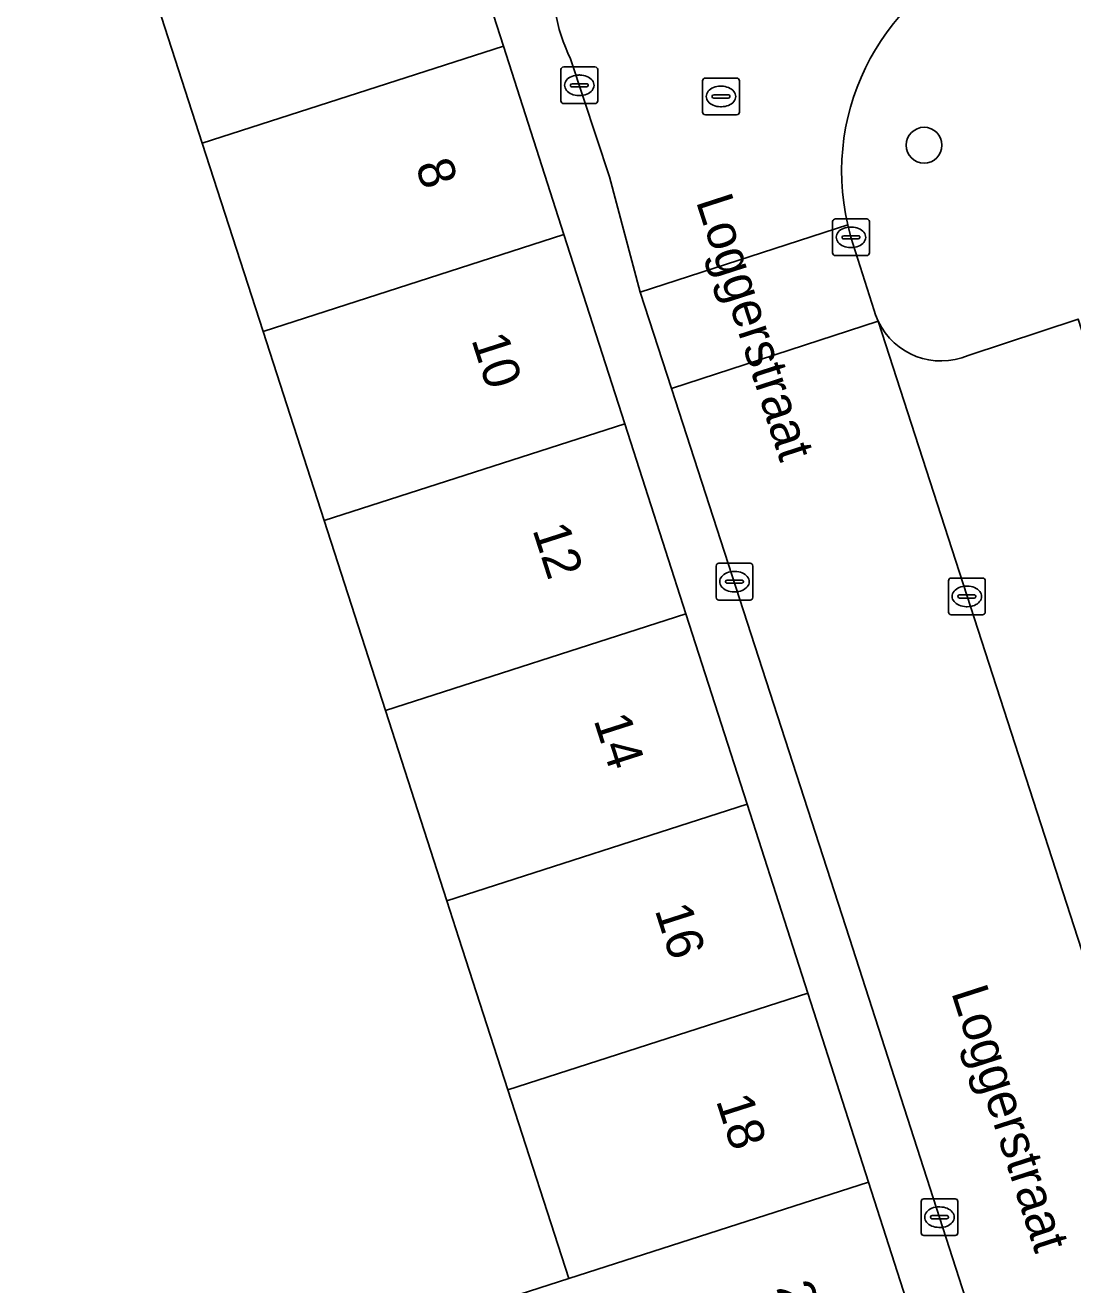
# Model space of a CAD drawing. Extents: x 159371 to 159986, y 382987 to 383597.
# Drawn here: x 159562.12 to 159590.67, y 383240.55 to 383274.88 of the extents above; entities that cross this region are included whole.
import ezdxf

# ---------------------------------------------------------------- set-up
doc = ezdxf.new("R2010")
doc.units = 0
for name, color, linetype in [('IMGEO_Boom', 7, 'Continuous'), ('IMGEO_Erf', 7, 'Continuous'), ('IMGEO_Kolk', 7, 'Continuous'), ('IMGEO_Openbare_ruimte_label', 7, 'Continuous'), ('IMGEO_Pand', 7, 'Continuous'), ('IMGEO_Pand_nummerreeks', 7, 'Continuous'), ('IMGEO_Parkeervlak_open', 7, 'Continuous'), ('IMGEO_Rijbaan_lokaal_open', 7, 'Continuous'), ('IMGEO_Rioolput', 7, 'Continuous'), ('IMGEO_Voetpad_open', 7, 'Continuous')]:
    doc.layers.add(name, color=color, linetype=linetype)

msp = doc.modelspace()

# ---------------------------------------------------------------- linework, layer by layer
at = {"layer": 'IMGEO_Boom'}
msp.add_circle((159586.612, 383271.606), 0.489, dxfattribs=at)
at = {"layer": 'IMGEO_Erf'}
msp.add_lwpolyline([(159574, 383239.779), (159576.933, 383240.724), (159575.274, 383245.865), (159573.939, 383250), (159573.612, 383251.014), (159571.937, 383256.202), (159570.266, 383261.38), (159568.603, 383266.531), (159566.947, 383271.661), (159565.282, 383276.82), (159563.625, 383281.952), (159562.668, 383284.918), (159560.895, 383284.428)], dxfattribs=at)
at = {"layer": 'IMGEO_Kolk'}
for p, q in [((159576.795, 383273.74), (159577.647, 383273.74)), ((159576.72, 383272.814), (159576.72, 383273.666)), ((159577.208, 383273.52), (159577.233, 383273.52)), ((159577.721, 383273.666), (159577.721, 383272.814)), ((159576.979, 383273.234), (159576.979, 383273.246)), ((159577.417, 383273.197), (159577.019, 383273.197)), ((159577.022, 383273.283), (159577.42, 383273.283)), ((159577.463, 383273.246), (159577.463, 383273.234)), ((159577.647, 383272.74), (159576.795, 383272.74)), ((159577.231, 383272.96), (159577.206, 383272.96)), ((159584.197, 383269.598), (159585.049, 383269.598)), ((159584.122, 383268.672), (159584.122, 383269.524)), ((159584.61, 383269.378), (159584.635, 383269.378)), ((159585.123, 383269.524), (159585.123, 383268.672)), ((159584.381, 383269.092), (159584.381, 383269.104)), ((159584.819, 383269.055), (159584.421, 383269.055)), ((159584.424, 383269.141), (159584.822, 383269.141)), ((159584.865, 383269.104), (159584.865, 383269.092)), ((159585.049, 383268.598), (159584.197, 383268.598)), ((159584.633, 383268.818), (159584.608, 383268.818)), ((159580.947, 383259.288), (159580.947, 383260.14)), ((159581.022, 383260.214), (159581.874, 383260.214)), ((159581.435, 383259.994), (159581.46, 383259.994)), ((159581.948, 383260.14), (159581.948, 383259.288)), ((159581.206, 383259.708), (159581.206, 383259.72)), ((159581.644, 383259.671), (159581.246, 383259.671)), ((159581.249, 383259.757), (159581.647, 383259.757)), ((159581.69, 383259.72), (159581.69, 383259.708)), ((159587.278, 383258.885), (159587.278, 383259.737)), ((159587.353, 383259.811), (159588.205, 383259.811)), ((159588.279, 383259.737), (159588.279, 383258.885)), ((159581.458, 383259.434), (159581.433, 383259.434)), ((159587.537, 383259.305), (159587.537, 383259.317)), ((159587.58, 383259.354), (159587.978, 383259.354)), ((159587.766, 383259.591), (159587.791, 383259.591)), ((159588.021, 383259.317), (159588.021, 383259.305)), ((159581.874, 383259.214), (159581.022, 383259.214)), ((159587.975, 383259.268), (159587.577, 383259.268)), ((159587.789, 383259.031), (159587.764, 383259.031)), ((159588.205, 383258.811), (159587.353, 383258.811)), ((159586.532, 383241.971), (159586.532, 383242.823)), ((159586.607, 383242.897), (159587.459, 383242.897)), ((159587.533, 383242.823), (159587.533, 383241.971)), ((159587.02, 383242.677), (159587.045, 383242.677)), ((159586.791, 383242.391), (159586.791, 383242.403)), ((159587.229, 383242.354), (159586.831, 383242.354)), ((159586.834, 383242.44), (159587.232, 383242.44)), ((159587.275, 383242.403), (159587.275, 383242.391)), ((159587.459, 383241.897), (159586.607, 383241.897)), ((159587.043, 383242.117), (159587.018, 383242.117))]:
    msp.add_line(p, q, dxfattribs=at)
for points in [[(159576.795, 383273.74), (159577.647, 383273.74)], [(159576.72, 383272.814), (159576.72, 383273.666)], [(159577.721, 383273.666), (159577.721, 383272.814)], [(159577.647, 383272.74), (159576.795, 383272.74)], [(159584.197, 383269.598), (159585.049, 383269.598)], [(159584.122, 383268.672), (159584.122, 383269.524)], [(159585.123, 383269.524), (159585.123, 383268.672)], [(159585.049, 383268.598), (159584.197, 383268.598)], [(159580.947, 383259.288), (159580.947, 383260.14)], [(159581.022, 383260.214), (159581.874, 383260.214)], [(159581.948, 383260.14), (159581.948, 383259.288)], [(159587.278, 383258.885), (159587.278, 383259.737)], [(159587.353, 383259.811), (159588.205, 383259.811)], [(159588.279, 383259.737), (159588.279, 383258.885)], [(159581.874, 383259.214), (159581.022, 383259.214)], [(159588.205, 383258.811), (159587.353, 383258.811)], [(159586.532, 383241.971), (159586.532, 383242.823)], [(159586.607, 383242.897), (159587.459, 383242.897)], [(159587.533, 383242.823), (159587.533, 383241.971)], [(159587.459, 383241.897), (159586.607, 383241.897)]]:
    msp.add_lwpolyline(points, dxfattribs=at)
for centre, radius, start, end in [((159576.797, 383273.664), 0.0765, 91.552, 178.448), ((159576.797, 383273.664), 0.0765, 91.552, 178.448), ((159577.645, 383273.664), 0.0765, 1.552, 88.448), ((159577.645, 383273.664), 0.0765, 1.552, 88.448), ((159577.019, 383273.243), 0.0403, 85.8775, 175.7526), ((159577.016, 383273.233), 0.0366, 178.938, 274.7102), ((159577.42, 383273.24), 0.043, 264.8664, 352.4533), ((159577.424, 383273.245), 0.0386, 1.7309, 96.639), ((159576.797, 383272.816), 0.0765, 181.552, 268.448), ((159576.797, 383272.816), 0.0765, 181.552, 268.448), ((159577.645, 383272.816), 0.0765, 271.552, 358.448), ((159577.645, 383272.816), 0.0765, 271.552, 358.448), ((159584.199, 383269.522), 0.0765, 91.552, 178.448), ((159584.199, 383269.522), 0.0765, 91.552, 178.448), ((159585.047, 383269.522), 0.0765, 1.552, 88.448), ((159585.047, 383269.522), 0.0765, 1.552, 88.448), ((159584.421, 383269.101), 0.0403, 85.8775, 175.7526), ((159584.418, 383269.091), 0.0366, 178.938, 274.7102), ((159584.822, 383269.098), 0.043, 264.8664, 352.4533), ((159584.826, 383269.103), 0.0386, 1.7309, 96.639), ((159584.199, 383268.674), 0.0765, 181.552, 268.448), ((159584.199, 383268.674), 0.0765, 181.552, 268.448), ((159585.047, 383268.674), 0.0765, 271.552, 358.448), ((159585.047, 383268.674), 0.0765, 271.552, 358.448), ((159581.024, 383260.138), 0.0765, 91.552, 178.448), ((159581.024, 383260.138), 0.0765, 91.552, 178.448), ((159581.872, 383260.138), 0.0765, 1.552, 88.448), ((159581.872, 383260.138), 0.0765, 1.552, 88.448), ((159581.246, 383259.717), 0.0403, 85.8775, 175.7526), ((159581.243, 383259.707), 0.0366, 178.938, 274.7102), ((159581.647, 383259.714), 0.043, 264.8664, 352.4533), ((159581.651, 383259.719), 0.0386, 1.7309, 96.639), ((159587.355, 383259.735), 0.0765, 91.552, 178.448), ((159587.355, 383259.735), 0.0765, 91.552, 178.448), ((159588.203, 383259.735), 0.0765, 1.552, 88.448), ((159588.203, 383259.735), 0.0765, 1.552, 88.448), ((159587.577, 383259.314), 0.0403, 85.8775, 175.7526), ((159587.574, 383259.304), 0.0366, 178.938, 274.7102), ((159587.978, 383259.311), 0.043, 264.8664, 352.4533), ((159587.982, 383259.316), 0.0386, 1.7309, 96.639), ((159581.024, 383259.29), 0.0765, 181.552, 268.448), ((159581.024, 383259.29), 0.0765, 181.552, 268.448), ((159581.872, 383259.29), 0.0765, 271.552, 358.448), ((159581.872, 383259.29), 0.0765, 271.552, 358.448), ((159587.355, 383258.887), 0.0765, 181.552, 268.448), ((159587.355, 383258.887), 0.0765, 181.552, 268.448), ((159588.203, 383258.887), 0.0765, 271.552, 358.448), ((159588.203, 383258.887), 0.0765, 271.552, 358.448), ((159586.609, 383242.821), 0.0765, 91.552, 178.448), ((159586.609, 383242.821), 0.0765, 91.552, 178.448), ((159587.457, 383242.821), 0.0765, 1.552, 88.448), ((159587.457, 383242.821), 0.0765, 1.552, 88.448), ((159586.831, 383242.4), 0.0403, 85.8775, 175.7526), ((159586.828, 383242.39), 0.0366, 178.938, 274.7102), ((159587.232, 383242.397), 0.043, 264.8664, 352.4533), ((159587.236, 383242.402), 0.0386, 1.7309, 96.639), ((159586.609, 383241.973), 0.0765, 181.552, 268.448), ((159586.609, 383241.973), 0.0765, 181.552, 268.448), ((159587.457, 383241.973), 0.0765, 271.552, 358.448), ((159587.457, 383241.973), 0.0765, 271.552, 358.448)]:
    msp.add_arc(centre, radius, start, end, dxfattribs=at)
for centre, major_axis, ratio, start_param, end_param in [((159577.207, 383273.24), (-0.387, 0.002), 0.722429, 4.712389, 7.853982), ((159577.232, 383273.24), (-0.39, 0.002), 0.717154, 1.570796, 4.712389), ((159584.609, 383269.098), (-0.387, 0.002), 0.722429, 4.712389, 7.853982), ((159584.634, 383269.098), (-0.39, 0.002), 0.717154, 1.570796, 4.712389), ((159581.434, 383259.714), (-0.387, 0.002), 0.722429, 4.712389, 7.853982), ((159581.459, 383259.714), (-0.39, 0.002), 0.717154, 1.570796, 4.712389), ((159587.765, 383259.311), (-0.387, 0.002), 0.722429, 4.712389, 7.853982), ((159587.79, 383259.311), (-0.39, 0.002), 0.717154, 1.570796, 4.712389), ((159587.019, 383242.397), (-0.387, 0.002), 0.722429, 4.712389, 7.853982), ((159587.044, 383242.397), (-0.39, 0.002), 0.717154, 1.570796, 4.712389)]:
    msp.add_ellipse(centre, major_axis=major_axis, ratio=ratio, start_param=start_param, end_param=end_param, dxfattribs=at)
at = {"layer": 'IMGEO_Pand'}
for points in [[(159566.947, 383271.661), (159575.151, 383274.304), (159573.492, 383279.466), (159565.282, 383276.82)], [(159566.947, 383271.661), (159568.603, 383266.531), (159576.801, 383269.171), (159575.151, 383274.304)], [(159578.456, 383264.019), (159576.801, 383269.171), (159568.603, 383266.531), (159570.266, 383261.38)], [(159571.937, 383256.202), (159580.121, 383258.838), (159578.456, 383264.019), (159570.266, 383261.38)], [(159571.937, 383256.202), (159573.612, 383251.014), (159581.789, 383253.648), (159580.121, 383258.838)], [(159575.274, 383245.865), (159583.444, 383248.497), (159582.961, 383250), (159581.789, 383253.648), (159573.612, 383251.014), (159573.939, 383250)], [(159575.274, 383245.865), (159576.933, 383240.724), (159585.097, 383243.354), (159583.444, 383248.497)], [(159585.097, 383243.354), (159576.933, 383240.724), (159574, 383239.779), (159575.659, 383234.63), (159578.595, 383235.575), (159586.752, 383238.201)]]:
    msp.add_lwpolyline(points, close=True, dxfattribs=at)
at = {"layer": 'IMGEO_Parkeervlak_open'}
for points in [[(159596.25, 383250), (159591.98, 383263.245), (159590.812, 383266.87), (159587.814, 383265.876)], [(159585.361, 383266.81), (159590.799, 383250), (159595.419, 383235.761), (159596.221, 383233.289), (159607.802, 383197.595)]]:
    msp.add_lwpolyline(points, dxfattribs=at)
msp.add_arc((159587.078, 383267.63), 1.902, 205.5323, 292.7782, dxfattribs=at)
at = {"layer": 'IMGEO_Rijbaan_lokaal_open'}
msp.add_lwpolyline([(159576.984, 383273.96), (159578.044, 383270.742), (159578.879, 383267.605), (159584.533, 383269.44)], dxfattribs=at)
for points in [[(159585.361, 383266.81), (159585.287, 383266.988), (159585.25, 383267.101), (159584.621, 383269.102), (159584.533, 383269.44), (159578.879, 383267.605), (159579.729, 383264.98)], [(159585.361, 383266.81), (159579.729, 383264.98), (159584.58, 383250), (159589.762, 383233.936), (159595.419, 383235.761), (159590.799, 383250)]]:
    msp.add_lwpolyline(points, close=True, dxfattribs=at)
for centre, radius, start, end in [((159580.896, 383275.939), 4.384, 136.1765, 206.8346), ((159590.818, 383270.893), 6.451, 110.0178, 193.0148)]:
    msp.add_arc(centre, radius, start, end, dxfattribs=at)
at = {"layer": 'IMGEO_Rioolput'}
for p, q in [((159580.654, 383273.435), (159581.506, 383273.435)), ((159580.579, 383272.509), (159580.579, 383273.361)), ((159581.067, 383273.215), (159581.092, 383273.215)), ((159581.58, 383273.361), (159581.58, 383272.509)), ((159580.838, 383272.929), (159580.838, 383272.941)), ((159581.276, 383272.892), (159580.878, 383272.892)), ((159580.881, 383272.978), (159581.279, 383272.978)), ((159581.322, 383272.941), (159581.322, 383272.929)), ((159581.506, 383272.435), (159580.654, 383272.435)), ((159581.09, 383272.655), (159581.065, 383272.655))]:
    msp.add_line(p, q, dxfattribs=at)
for points in [[(159580.654, 383273.435), (159581.506, 383273.435)], [(159580.579, 383272.509), (159580.579, 383273.361)], [(159581.58, 383273.361), (159581.58, 383272.509)], [(159581.506, 383272.435), (159580.654, 383272.435)]]:
    msp.add_lwpolyline(points, dxfattribs=at)
for centre, radius, start, end in [((159580.656, 383273.359), 0.0765, 91.552, 178.448), ((159580.656, 383273.359), 0.0765, 91.552, 178.448), ((159581.504, 383273.359), 0.0765, 1.552, 88.448), ((159581.504, 383273.359), 0.0765, 1.552, 88.448), ((159580.878, 383272.938), 0.0403, 85.8775, 175.7526), ((159580.875, 383272.928), 0.0366, 178.938, 274.7102), ((159581.279, 383272.935), 0.043, 264.8664, 352.4533), ((159581.283, 383272.94), 0.0386, 1.7309, 96.639), ((159580.656, 383272.511), 0.0765, 181.552, 268.448), ((159580.656, 383272.511), 0.0765, 181.552, 268.448), ((159581.504, 383272.511), 0.0765, 271.552, 358.448), ((159581.504, 383272.511), 0.0765, 271.552, 358.448)]:
    msp.add_arc(centre, radius, start, end, dxfattribs=at)
for centre, major_axis, ratio, start_param, end_param in [((159581.066, 383272.935), (-0.387, 0.002), 0.722429, 4.712389, 7.853982), ((159581.091, 383272.935), (-0.39, 0.002), 0.717154, 1.570796, 4.712389)]:
    msp.add_ellipse(centre, major_axis=major_axis, ratio=ratio, start_param=start_param, end_param=end_param, dxfattribs=at)
at = {"layer": 'IMGEO_Voetpad_open'}
for points in [[(159574.713, 383298.601), (159575.546, 383296.103), (159568.834, 383293.928), (159570.124, 383289.948), (159571.843, 383284.598), (159573.492, 383279.466), (159575.151, 383274.304), (159576.801, 383269.171), (159578.456, 383264.019), (159580.121, 383258.838), (159581.789, 383253.648), (159582.961, 383250), (159583.444, 383248.497), (159585.097, 383243.354), (159586.752, 383238.201), (159588.402, 383233.069), (159590.116, 383227.736), (159591.966, 383222.185), (159592.24, 383219.664)], [(159593.192, 383223.303), (159590.56, 383231.462), (159589.762, 383233.936), (159584.58, 383250), (159579.729, 383264.98), (159578.879, 383267.605), (159578.044, 383270.742), (159576.984, 383273.96)], [(159587.814, 383265.876), (159590.812, 383266.87), (159591.98, 383263.245), (159594.888, 383264.187), (159604.548, 383267.316), (159602.593, 383272.92)], [(159584.533, 383269.44), (159584.621, 383269.102), (159585.25, 383267.101), (159585.287, 383266.988), (159585.361, 383266.81)]]:
    msp.add_lwpolyline(points, dxfattribs=at)
for centre, radius, start, end in [((159580.896, 383275.939), 4.384, 136.1765, 206.8346), ((159590.818, 383270.893), 6.451, 110.0178, 193.0148), ((159587.078, 383267.63), 1.902, 205.5323, 292.7782)]:
    msp.add_arc(centre, radius, start, end, dxfattribs=at)

# ---------------------------------------------------------------- texts
at = {"layer": 'IMGEO_Openbare_ruimte_label'}
for rotation, p in [(287.9279, (159580.391, 383270.081)), (287.8734, (159587.346, 383248.523))]:
    msp.add_text('Loggerstraat', height=1, rotation=rotation, dxfattribs=at).set_placement(p)
at = {"layer": 'IMGEO_Pand_nummerreeks'}
for s, rotation, p in [('8', 287.815, (159572.75, 383271.058)), ('10', 287.815, (159574.274, 383266.312)), ('12', 287.815, (159575.938, 383261.133)), ('14', 287.815, (159577.605, 383255.946)), ('16', 287.812, (159579.27, 383250.769)), ('18', 287.815, (159580.938, 383245.575)), ('20', 287.813, (159582.576, 383240.477))]:
    msp.add_text(s, height=1, rotation=rotation, dxfattribs=at).set_placement(p)

doc.saveas('drawing.dxf')
